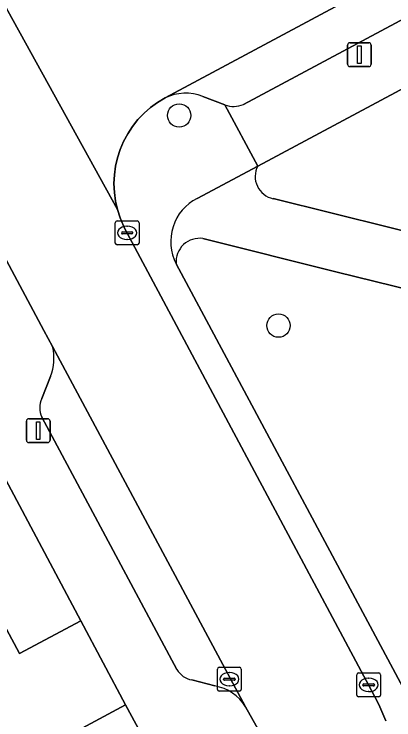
# Model space of a CAD drawing. Extents: x 157793 to 159380, y 380877 to 382313.
# Drawn here: x 158976.24 to 158992.18, y 381928.35 to 381957.95 of the extents above; entities that cross this region are included whole.
import ezdxf

# ---------------------------------------------------------------- set-up
doc = ezdxf.new("R2010")
doc.units = 0
for name, color, linetype in [('IMGEO_Boom', 7, 'Continuous'), ('IMGEO_Erf', 7, 'Continuous'), ('IMGEO_Groenvoorziening', 7, 'Continuous'), ('IMGEO_Kolk', 7, 'Continuous'), ('IMGEO_Lichtmast', 7, 'Continuous'), ('IMGEO_Muur', 7, 'Continuous'), ('IMGEO_Pand', 7, 'Continuous'), ('IMGEO_Parkeervlak_open', 7, 'Continuous'), ('IMGEO_Rijbaan_lokaal_open', 7, 'Continuous'), ('IMGEO_Voetpad_open', 7, 'Continuous')]:
    doc.layers.add(name, color=color, linetype=linetype)

msp = doc.modelspace()

# ---------------------------------------------------------------- linework, layer by layer
at = {"layer": 'IMGEO_Boom'}
for centre in [(158983.166, 381953.698), (158987.334, 381944.884)]:
    msp.add_circle(centre, 0.489, dxfattribs=at)
at = {"layer": 'IMGEO_Erf'}
for points in [[(158974.82, 381934.195), (158976.473, 381931.13), (158979.036, 381932.502), (158973.181, 381943.484)], [(158982.984, 381925.166), (158980.921, 381928.982), (158978.369, 381927.615), (158980.801, 381923.105), (158975.793, 381920.404), (158971.062, 381917.852), (158966.341, 381915.306), (158962.4, 381913.18), (158961.987, 381912.957), (158961.65, 381912.775), (158963.167, 381909.968), (158958.45, 381907.416), (158953.732, 381904.863), (158949.01, 381902.309), (158944.124, 381899.666)]]:
    msp.add_lwpolyline(points, dxfattribs=at)
at = {"layer": 'IMGEO_Groenvoorziening'}
for points in [[(158987.11, 381950.208), (158997.016, 381947.761), (159000, 381958.827), (158986.463, 381951.575)], [(158993.725, 381946.162), (158989.792, 381947.13), (158984.166, 381948.534)], [(158983.041, 381947.477), (158992.988, 381928.916), (158994.924, 381925.303), (158995.138, 381924.904), (158994.786, 381924.381), (159000, 381927.183), (159014.08, 381934.749), (159019.607, 381937.746), (159028.437, 381942.42), (159028.375, 381942.615)]]:
    msp.add_lwpolyline(points, dxfattribs=at)
for centre, radius, start, end in [((158987.302, 381951.135), 0.947, 152.3481, 258.3082), ((158984.015, 381947.567), 0.978, 81.1416, 185.2884)]:
    msp.add_arc(centre, radius, start, end, dxfattribs=at)
at = {"layer": 'IMGEO_Kolk'}
for p, q in [((158980.558, 381949.274), (158981.41, 381949.274)), ((158980.483, 381948.348), (158980.483, 381949.2)), ((158980.971, 381949.054), (158980.996, 381949.054)), ((158981.484, 381949.2), (158981.484, 381948.348)), ((158980.742, 381948.768), (158980.742, 381948.78)), ((158981.18, 381948.731), (158980.782, 381948.731)), ((158980.785, 381948.817), (158981.183, 381948.817)), ((158981.226, 381948.78), (158981.226, 381948.768)), ((158980.994, 381948.494), (158980.969, 381948.494)), ((158981.41, 381948.274), (158980.558, 381948.274)), ((158984.772, 381929.628), (158984.772, 381930.48)), ((158984.847, 381930.554), (158985.699, 381930.554)), ((158985.26, 381930.334), (158985.285, 381930.334)), ((158985.773, 381930.48), (158985.773, 381929.628)), ((158985.031, 381930.048), (158985.031, 381930.06)), ((158985.074, 381930.097), (158985.472, 381930.097)), ((158985.515, 381930.06), (158985.515, 381930.048)), ((158990.617, 381929.39), (158990.617, 381930.242)), ((158990.692, 381930.316), (158991.544, 381930.316)), ((158991.105, 381930.096), (158991.13, 381930.096)), ((158991.618, 381930.242), (158991.618, 381929.39)), ((158985.469, 381930.011), (158985.071, 381930.011)), ((158985.283, 381929.774), (158985.258, 381929.774)), ((158990.876, 381929.81), (158990.876, 381929.822)), ((158991.314, 381929.773), (158990.916, 381929.773)), ((158990.919, 381929.859), (158991.317, 381929.859)), ((158991.36, 381929.822), (158991.36, 381929.81)), ((158985.699, 381929.554), (158984.847, 381929.554)), ((158991.128, 381929.536), (158991.103, 381929.536)), ((158991.544, 381929.316), (158990.692, 381929.316))]:
    msp.add_line(p, q, dxfattribs=at)
for points in [[(158980.558, 381949.274), (158981.41, 381949.274)], [(158980.483, 381948.348), (158980.483, 381949.2)], [(158981.484, 381949.2), (158981.484, 381948.348)], [(158981.41, 381948.274), (158980.558, 381948.274)], [(158984.772, 381929.628), (158984.772, 381930.48)], [(158984.847, 381930.554), (158985.699, 381930.554)], [(158985.773, 381930.48), (158985.773, 381929.628)], [(158990.617, 381929.39), (158990.617, 381930.242)], [(158990.692, 381930.316), (158991.544, 381930.316)], [(158991.618, 381930.242), (158991.618, 381929.39)], [(158985.699, 381929.554), (158984.847, 381929.554)], [(158991.544, 381929.316), (158990.692, 381929.316)]]:
    msp.add_lwpolyline(points, dxfattribs=at)
for centre, radius, start, end in [((158980.56, 381949.198), 0.0765, 91.552, 178.448), ((158980.56, 381949.198), 0.0765, 91.552, 178.448), ((158981.408, 381949.198), 0.0765, 1.552, 88.448), ((158981.408, 381949.198), 0.0765, 1.552, 88.448), ((158980.782, 381948.777), 0.0403, 85.8775, 175.7526), ((158980.779, 381948.767), 0.0366, 178.938, 274.7102), ((158981.183, 381948.774), 0.043, 264.8664, 352.4533), ((158981.187, 381948.779), 0.0386, 1.7309, 96.639), ((158980.56, 381948.35), 0.0765, 181.552, 268.448), ((158980.56, 381948.35), 0.0765, 181.552, 268.448), ((158981.408, 381948.35), 0.0765, 271.552, 358.448), ((158981.408, 381948.35), 0.0765, 271.552, 358.448), ((158984.849, 381930.478), 0.0765, 91.552, 178.448), ((158984.849, 381930.478), 0.0765, 91.552, 178.448), ((158985.697, 381930.478), 0.0765, 1.552, 88.448), ((158985.697, 381930.478), 0.0765, 1.552, 88.448), ((158985.071, 381930.057), 0.0403, 85.8775, 175.7526), ((158985.068, 381930.047), 0.0366, 178.938, 274.7102), ((158985.472, 381930.054), 0.043, 264.8664, 352.4533), ((158985.476, 381930.059), 0.0386, 1.7309, 96.639), ((158990.694, 381930.24), 0.0765, 91.552, 178.448), ((158990.694, 381930.24), 0.0765, 91.552, 178.448), ((158991.542, 381930.24), 0.0765, 1.552, 88.448), ((158991.542, 381930.24), 0.0765, 1.552, 88.448), ((158990.916, 381929.819), 0.0403, 85.8775, 175.7526), ((158990.913, 381929.809), 0.0366, 178.938, 274.7102), ((158991.317, 381929.816), 0.043, 264.8664, 352.4533), ((158991.321, 381929.821), 0.0386, 1.7309, 96.639), ((158984.849, 381929.63), 0.0765, 181.552, 268.448), ((158984.849, 381929.63), 0.0765, 181.552, 268.448), ((158985.697, 381929.63), 0.0765, 271.552, 358.448), ((158985.697, 381929.63), 0.0765, 271.552, 358.448), ((158990.694, 381929.392), 0.0765, 181.552, 268.448), ((158990.694, 381929.392), 0.0765, 181.552, 268.448), ((158991.542, 381929.392), 0.0765, 271.552, 358.448), ((158991.542, 381929.392), 0.0765, 271.552, 358.448)]:
    msp.add_arc(centre, radius, start, end, dxfattribs=at)
for centre, major_axis, ratio, start_param, end_param in [((158980.97, 381948.774), (-0.387, 0.002), 0.722429, 4.712389, 7.853982), ((158980.995, 381948.774), (-0.39, 0.002), 0.717154, 1.570796, 4.712389), ((158985.259, 381930.054), (-0.387, 0.002), 0.722429, 4.712389, 7.853982), ((158985.284, 381930.054), (-0.39, 0.002), 0.717154, 1.570796, 4.712389), ((158991.104, 381929.816), (-0.387, 0.002), 0.722429, 4.712389, 7.853982), ((158991.129, 381929.816), (-0.39, 0.002), 0.717154, 1.570796, 4.712389)]:
    msp.add_ellipse(centre, major_axis=major_axis, ratio=ratio, start_param=start_param, end_param=end_param, dxfattribs=at)
at = {"layer": 'IMGEO_Lichtmast'}
for p, q in [((158990.33, 381956.749), (158991.12, 381956.749)), ((158991.12, 381956.749), (158990.33, 381956.749)), ((158990.23, 381955.849), (158990.23, 381956.649)), ((158990.23, 381956.649), (158990.23, 381955.849)), ((158991.22, 381956.649), (158991.22, 381955.849)), ((158991.22, 381955.849), (158991.22, 381956.649)), ((158991.12, 381955.749), (158990.33, 381955.749)), ((158990.33, 381955.749), (158991.12, 381955.749)), ((158976.856, 381940.98), (158977.646, 381940.98)), ((158977.646, 381940.98), (158976.856, 381940.98)), ((158976.756, 381940.08), (158976.756, 381940.88)), ((158976.756, 381940.88), (158976.756, 381940.08)), ((158977.746, 381940.88), (158977.746, 381940.08)), ((158977.746, 381940.08), (158977.746, 381940.88)), ((158977.646, 381939.98), (158976.856, 381939.98)), ((158976.856, 381939.98), (158977.646, 381939.98))]:
    msp.add_line(p, q, dxfattribs=at)
for points in [[(158990.65, 381956.624), (158990.8, 381956.624), (158990.8, 381955.874), (158990.65, 381955.874), (158990.65, 381956.624)], [(158977.176, 381940.855), (158977.326, 381940.855), (158977.326, 381940.105), (158977.176, 381940.105), (158977.176, 381940.855)]]:
    msp.add_lwpolyline(points, dxfattribs=at)
for centre, start, end in [((158990.33, 381956.649), 90, 180), ((158990.33, 381956.649), 90, 180), ((158991.12, 381956.649), 0, 90), ((158991.12, 381956.649), 360, 90), ((158990.33, 381955.849), 180, 270), ((158990.33, 381955.849), 180, 270), ((158991.12, 381955.849), 270, 0), ((158991.12, 381955.849), 270, 0), ((158976.856, 381940.88), 90, 180), ((158976.856, 381940.88), 90, 180), ((158977.646, 381940.88), 0, 90), ((158977.646, 381940.88), 360, 90), ((158976.856, 381940.08), 180, 270), ((158976.856, 381940.08), 180, 270), ((158977.646, 381940.08), 270, 0), ((158977.646, 381940.08), 270, 0)]:
    msp.add_arc(centre, 0.1, start, end, dxfattribs=at)
at = {"layer": 'IMGEO_Muur'}
msp.add_lwpolyline([(158973.181, 381943.484), (158979.036, 381932.502)], dxfattribs=at)
at = {"layer": 'IMGEO_Pand'}
msp.add_lwpolyline([(158971.466, 381928.494), (158975.793, 381920.404), (158980.801, 381923.105), (158978.369, 381927.615), (158980.921, 381928.982), (158979.036, 381932.502), (158976.473, 381931.13), (158974.82, 381934.195), (158970.419, 381931.822), (158969.909, 381931.547)], close=True, dxfattribs=at)
at = {"layer": 'IMGEO_Parkeervlak_open'}
for points in [[(159013.466, 381970.992), (159012.927, 381970.703), (159010.477, 381969.39), (159000, 381963.774), (158982.576, 381954.434)], [(158985.859, 381954.16), (159000, 381961.734), (159011.886, 381968.1)], [(158984.154, 381954.498), (158985.086, 381954.143)], [(158985.948, 381928.894), (158977.854, 381944.001)], [(158977.764, 381942.746), (158977.397, 381941.82)], [(158977.4, 381941.043), (158983.072, 381930.461)], [(158983.694, 381930.024), (158984.668, 381929.772)]]:
    msp.add_lwpolyline(points, dxfattribs=at)
for centre, radius, start, end in [((158983.44, 381952.626), 2.004, 69.1143, 115.5307), ((158985.452, 381955.077), 1.003, 248.5843, 293.9355), ((158975.85, 381943.514), 2.063, 338.1392, 13.6571), ((158978.284, 381941.435), 0.967, 156.5255, 203.917), ((158983.847, 381930.903), 0.892, 209.6868, 260.1316), ((158984.344, 381927.927), 1.873, 31.0726, 80.032)]:
    msp.add_arc(centre, radius, start, end, dxfattribs=at)
at = {"layer": 'IMGEO_Rijbaan_lokaal_open'}
for points in [[(158974.992, 381959.852), (158980.576, 381949.751), (158980.496, 381950.108), (158980.447, 381950.471), (158980.431, 381950.837), (158980.448, 381951.203), (158980.497, 381951.566), (158980.579, 381951.923), (158980.692, 381952.271), (158980.836, 381952.608), (158981.009, 381952.93), (158981.21, 381953.236), (158981.438, 381953.523), (158981.691, 381953.788), (158981.966, 381954.029), (158982.262, 381954.245), (158982.576, 381954.434), (159000, 381963.774)], [(158991.835, 381928.312), (158991.547, 381928.998), (158991.243, 381929.581), (158980.877, 381948.974), (158980.832, 381949.065), (158980.689, 381949.402), (158980.576, 381949.751), (158974.992, 381959.852)], [(158975.692, 381948.034), (158977.489, 381944.682), (158977.854, 381944.001), (158985.948, 381928.894), (158986.525, 381927.873)]]:
    msp.add_lwpolyline(points, dxfattribs=at)
at = {"layer": 'IMGEO_Voetpad_open'}
for points in [[(158941.682, 382006.072), (158944.818, 382000), (158957.82, 381975.556), (158959.111, 381973.172), (158957.754, 381972.422), (158959.998, 381968.095), (158967.98, 381953.187), (158970.872, 381947.787), (158971.157, 381947.254), (158971.851, 381945.959), (158971.883, 381945.899), (158973.181, 381943.484), (158979.036, 381932.502), (158980.921, 381928.982), (158982.984, 381925.166)], [(159011.886, 381968.1), (159000, 381961.734), (158985.859, 381954.16)], [(158985.086, 381954.143), (158986.463, 381951.575), (159000, 381958.827)], [(158982.576, 381954.434), (158982.262, 381954.245), (158981.966, 381954.029), (158981.691, 381953.788), (158981.438, 381953.523), (158981.21, 381953.236), (158981.009, 381952.93), (158980.836, 381952.608), (158980.692, 381952.271), (158980.579, 381951.923), (158980.497, 381951.566), (158980.448, 381951.203), (158980.431, 381950.837), (158980.447, 381950.471), (158980.496, 381950.108), (158980.576, 381949.751), (158980.689, 381949.402), (158980.832, 381949.065), (158980.877, 381948.974), (158991.243, 381929.581), (158991.547, 381928.998), (158991.835, 381928.312)], [(158985.086, 381954.143), (158984.154, 381954.498)], [(158983.919, 381950.214), (158986.463, 381951.575), (158985.086, 381954.143)], [(158986.463, 381951.575), (158983.919, 381950.214)], [(158984.166, 381948.534), (158989.792, 381947.13), (158993.725, 381946.162), (158997.588, 381945.207), (158998.166, 381947.477), (158997.016, 381947.761), (158987.11, 381950.208)], [(158977.854, 381944.001), (158977.489, 381944.682), (158975.692, 381948.034)], [(158980.121, 381902.649), (158981.475, 381904.653), (158991.066, 381918.856), (158994.786, 381924.381), (158995.138, 381924.904), (158994.924, 381925.303), (158992.988, 381928.916), (158983.041, 381947.477)], [(158977.397, 381941.82), (158977.764, 381942.746)], [(158983.072, 381930.461), (158977.4, 381941.043)], [(158984.668, 381929.772), (158983.694, 381930.024)], [(158982.79, 381922.335), (158986.525, 381927.873), (158985.948, 381928.894)]]:
    msp.add_lwpolyline(points, dxfattribs=at)
for centre, radius, start, end in [((158983.44, 381952.626), 2.004, 69.1143, 115.5307), ((158985.452, 381955.077), 1.003, 248.5843, 293.9355), ((158987.302, 381951.135), 0.947, 152.3481, 258.3082), ((158984.831, 381948.412), 2.02, 116.8466, 207.582), ((158984.831, 381948.412), 2.02, 116.8466, 207.582), ((158984.015, 381947.567), 0.978, 81.1416, 185.2884), ((158975.85, 381943.514), 2.063, 338.1392, 13.6571), ((158978.284, 381941.435), 0.967, 156.5255, 203.917), ((158983.847, 381930.903), 0.892, 209.6868, 260.1316), ((158984.344, 381927.927), 1.873, 31.0726, 80.032)]:
    msp.add_arc(centre, radius, start, end, dxfattribs=at)

doc.saveas('drawing.dxf')
